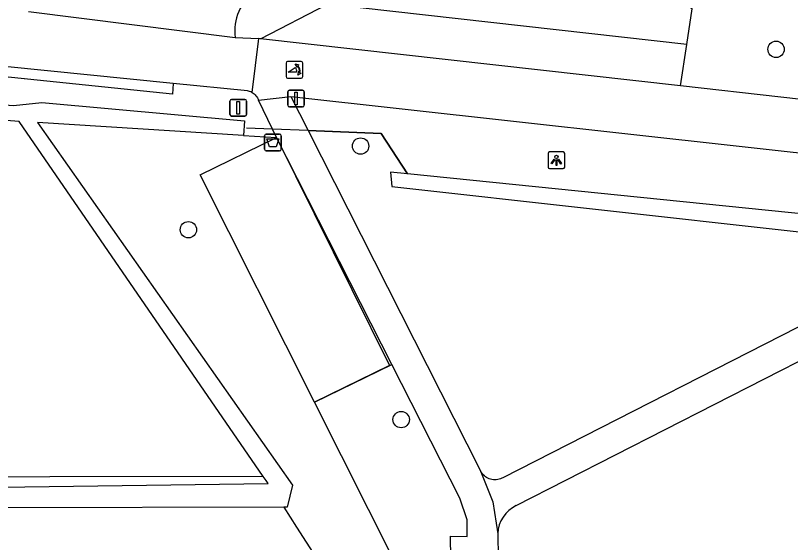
# Model space of a CAD drawing. Extents: x 160457 to 162082, y 388340 to 389736.
# Drawn here: x 161556 to 161602.22, y 388368.07 to 388399.49 of the extents above; entities that cross this region are included whole.
import ezdxf

# ---------------------------------------------------------------- set-up
doc = ezdxf.new("R2010")
doc.units = 0
for name, color, linetype in [('IMGEO_Afsluitpaal', 7, 'Continuous'), ('IMGEO_Afvalbak', 7, 'Continuous'), ('IMGEO_Berm_groen', 7, 'Continuous'), ('IMGEO_Boom', 7, 'Continuous'), ('IMGEO_Duiker', 7, 'Continuous'), ('IMGEO_Fietspad_gesloten', 7, 'Continuous'), ('IMGEO_Groenvoorziening', 7, 'Continuous'), ('IMGEO_Haag', 7, 'Continuous'), ('IMGEO_Hek', 7, 'Continuous'), ('IMGEO_Lichtpunt', 7, 'Continuous'), ('IMGEO_Poller', 7, 'Continuous'), ('IMGEO_Rijbaan_lokaal_gesloten', 7, 'Continuous'), ('IMGEO_Rijbaan_lokaal_halfverhard', 7, 'Continuous'), ('IMGEO_Rijbaan_lokaal_open', 7, 'Continuous'), ('IMGEO_Verkeersbordpaal', 7, 'Continuous'), ('IMGEO_Voetpad_halfverhard', 7, 'Continuous'), ('IMGEO_Voetpad_open', 7, 'Continuous'), ('IMGEO_Waterloop', 7, 'Continuous')]:
    doc.layers.add(name, color=color, linetype=linetype)

msp = doc.modelspace()

# ---------------------------------------------------------------- linework, layer by layer
at = {"layer": 'IMGEO_Afsluitpaal'}
for p, q in [((161572.237, 388394.14), (161572.237, 388394.94)), ((161572.237, 388394.94), (161572.237, 388394.14)), ((161572.337, 388395.04), (161573.127, 388395.04)), ((161573.127, 388395.04), (161572.337, 388395.04)), ((161573.227, 388394.94), (161573.227, 388394.14)), ((161573.227, 388394.14), (161573.227, 388394.94)), ((161573.127, 388394.04), (161572.337, 388394.04)), ((161572.337, 388394.04), (161573.127, 388394.04))]:
    msp.add_line(p, q, dxfattribs=at)
msp.add_lwpolyline([(161572.657, 388394.915), (161572.807, 388394.915), (161572.807, 388394.165), (161572.657, 388394.165), (161572.657, 388394.915)], dxfattribs=at)
for centre, start, end in [((161572.337, 388394.94), 90, 180), ((161572.337, 388394.94), 90, 180), ((161573.127, 388394.94), 0, 90), ((161573.127, 388394.94), 360, 90), ((161572.337, 388394.14), 180, 270), ((161572.337, 388394.14), 180, 270), ((161573.127, 388394.14), 270, 0), ((161573.127, 388394.14), 270, 0)]:
    msp.add_arc(centre, 0.1, start, end, dxfattribs=at)
at = {"layer": 'IMGEO_Afvalbak'}
for p, q in [((161570.958, 388392.418), (161571.748, 388392.418)), ((161571.748, 388392.418), (161570.958, 388392.418)), ((161570.858, 388391.518), (161570.858, 388392.318)), ((161570.858, 388392.318), (161570.858, 388391.518)), ((161571.848, 388392.318), (161571.848, 388391.518)), ((161571.848, 388391.518), (161571.848, 388392.318)), ((161571.748, 388391.418), (161570.958, 388391.418)), ((161570.958, 388391.418), (161571.748, 388391.418))]:
    msp.add_line(p, q, dxfattribs=at)
msp.add_lwpolyline([(161571.001, 388392.132), (161571.705, 388392.132), (161571.556, 388391.662), (161571.15, 388391.662), (161571.001, 388392.132)], dxfattribs=at)
for centre, start, end in [((161570.958, 388392.318), 90, 180), ((161570.958, 388392.318), 90, 180), ((161571.748, 388392.318), 0, 90), ((161571.748, 388392.318), 360, 90), ((161570.958, 388391.518), 180, 270), ((161570.958, 388391.518), 180, 270), ((161571.748, 388391.518), 270, 0), ((161571.748, 388391.518), 270, 0)]:
    msp.add_arc(centre, 0.1, start, end, dxfattribs=at)
at = {"layer": 'IMGEO_Berm_groen'}
for points in [[(161596.037, 388397.764), (161574.609, 388400.175)], [(161595.658, 388395.291), (161596.037, 388397.764)], [(161569.607, 388392.345), (161571.56, 388392.216)], [(161573.453, 388392.632), (161577.803, 388392.46), (161579.379, 388390.058)], [(161573.832, 388376.443), (161567.02, 388389.998), (161571.56, 388392.216)], [(161573.832, 388376.443), (161578.443, 388378.686)], [(161574.679, 388363.301), (161580.269, 388363.635), (161573.832, 388376.443)], [(161571.996, 388370.165), (161572.769, 388368.97), (161574.5, 388366.297), (161574.679, 388363.301)]]:
    msp.add_lwpolyline(points, dxfattribs=at)
at = {"layer": 'IMGEO_Boom'}
for centre in [(161601.362, 388397.476), (161576.582, 388391.705), (161566.313, 388386.717), (161579.003, 388375.393)]:
    msp.add_circle(centre, 0.489, dxfattribs=at)
at = {"layer": 'IMGEO_Duiker'}
msp.add_lwpolyline([(161579.379, 388390.058), (161577.803, 388392.46), (161573.453, 388392.632), (161571.32, 388392.716), (161569.779, 388392.777)], dxfattribs=at)
at = {"layer": 'IMGEO_Fietspad_gesloten'}
for points in [[(161570.606, 388398.11), (161570.499, 388398.122)], [(161595.658, 388395.291), (161570.606, 388398.11)], [(161613.619, 388393.27), (161595.658, 388395.291)], [(161570.103, 388394.901), (161570.169, 388394.861), (161570.231, 388394.814), (161570.288, 388394.763), (161570.34, 388394.706), (161570.387, 388394.645), (161570.429, 388394.581), (161570.465, 388394.512), (161570.494, 388394.441)], [(161570.494, 388394.441), (161572.42, 388394.67)], [(161572.42, 388394.67), (161605.795, 388390.97)]]:
    msp.add_lwpolyline(points, dxfattribs=at)
at = {"layer": 'IMGEO_Groenvoorziening'}
msp.add_lwpolyline([(161596.037, 388397.764), (161596.363, 388399.887), (161586.526, 388406.321)], dxfattribs=at)
at = {"layer": 'IMGEO_Haag'}
msp.add_lwpolyline([(161570.783, 388372), (161532.574, 388371.948)], dxfattribs=at)
at = {"layer": 'IMGEO_Hek'}
for points in [[(161573.832, 388376.443), (161567.02, 388389.998), (161571.56, 388392.216)], [(161571.56, 388392.216), (161578.315, 388378.622), (161573.832, 388376.443)]]:
    msp.add_lwpolyline(points, dxfattribs=at)
at = {"layer": 'IMGEO_Lichtpunt'}
for p, q in [((161587.764, 388391.264), (161587.764, 388390.457)), ((161587.764, 388391.264), (161587.764, 388390.457)), ((161588.666, 388391.359), (161587.858, 388391.359)), ((161588.666, 388391.359), (161587.858, 388391.359)), ((161588.76, 388390.457), (161588.76, 388391.264)), ((161588.76, 388390.457), (161588.76, 388391.264)), ((161587.858, 388390.363), (161588.666, 388390.363)), ((161587.858, 388390.363), (161588.666, 388390.363))]:
    msp.add_line(p, q, dxfattribs=at)
for points in [[(161588.138, 388390.928), (161588.177, 388390.9), (161587.989, 388390.638), (161587.951, 388390.665), (161588.138, 388390.928)], [(161588.24, 388390.88), (161588.287, 388390.88), (161588.287, 388390.558), (161588.24, 388390.558), (161588.24, 388390.88)], [(161588.35, 388390.9), (161588.388, 388390.927), (161588.575, 388390.665), (161588.536, 388390.637), (161588.35, 388390.9)]]:
    msp.add_lwpolyline(points, dxfattribs=at)
msp.add_circle((161588.263, 388391.062), 0.0994, dxfattribs=at)
for centre, start, end in [((161587.858, 388391.264), 90, 180), ((161587.858, 388391.264), 90, 180), ((161588.666, 388391.264), 0, 90), ((161588.666, 388391.264), 0, 90), ((161587.858, 388390.457), 180, 270), ((161587.858, 388390.457), 180, 270), ((161588.666, 388390.457), 270, 0), ((161588.666, 388390.457), 270, 360)]:
    msp.add_arc(centre, 0.0946, start, end, dxfattribs=at)
at = {"layer": 'IMGEO_Poller'}
for p, q in [((161572.136, 388396.66), (161572.136, 388395.853)), ((161572.136, 388396.66), (161572.136, 388395.853)), ((161573.038, 388396.755), (161572.23, 388396.755)), ((161573.038, 388396.755), (161572.23, 388396.755)), ((161573.132, 388395.853), (161573.132, 388396.66)), ((161573.132, 388395.853), (161573.132, 388396.66)), ((161572.23, 388395.758), (161573.038, 388395.758)), ((161572.23, 388395.758), (161573.038, 388395.758))]:
    msp.add_line(p, q, dxfattribs=at)
for points in [[(161572.815, 388396.484), (161572.803, 388396.411), (161572.678, 388396.616)], [(161572.678, 388396.616), (161572.909, 388396.55), (161572.838, 388396.518)], [(161572.771, 388396.111), (161572.258, 388396.111), (161572.688, 388396.386)], [(161572.831, 388395.939), (161572.897, 388396.17), (161572.927, 388396.102)], [(161572.963, 388396.075), (161573.035, 388396.064), (161572.831, 388395.939)]]:
    msp.add_lwpolyline(points, dxfattribs=at)
for centre, radius, start, end in [((161572.23, 388396.66), 0.0946, 90, 180), ((161572.23, 388396.66), 0.0946, 90, 180), ((161572.457, 388396.171), 0.476, 351.7527, 41.1691), ((161572.457, 388396.171), 0.516, 349.3569, 42.2912), ((161573.038, 388396.66), 0.0946, 0, 90), ((161573.038, 388396.66), 0.0946, 0, 90), ((161572.443, 388396.161), 0.332, 351.3247, 42.4854), ((161572.23, 388395.853), 0.0946, 180, 270), ((161572.23, 388395.853), 0.0946, 180, 270), ((161573.038, 388395.853), 0.0946, 270, 0), ((161573.038, 388395.853), 0.0946, 270, 0)]:
    msp.add_arc(centre, radius, start, end, dxfattribs=at)
at = {"layer": 'IMGEO_Rijbaan_lokaal_gesloten'}
for points in [[(161556.773, 388399.726), (161569.105, 388398.186)], [(161569.105, 388398.186), (161570.499, 388398.122)], [(161570.499, 388398.122), (161570.103, 388394.901)], [(161565.407, 388395.44), (161547.84, 388397.203)], [(161570.103, 388394.901), (161570.034, 388394.936), (161569.963, 388394.964), (161569.889, 388394.986), (161569.846, 388394.995), (161565.407, 388395.44)]]:
    msp.add_lwpolyline(points, dxfattribs=at)
at = {"layer": 'IMGEO_Rijbaan_lokaal_halfverhard'}
msp.add_lwpolyline([(161565.407, 388395.44), (161565.356, 388394.793), (161547.676, 388396.627)], dxfattribs=at)
at = {"layer": 'IMGEO_Rijbaan_lokaal_open'}
msp.add_arc((161571.879, 388398.595), 2.804, 123.8521, 188.3784, dxfattribs=at)
at = {"layer": 'IMGEO_Verkeersbordpaal'}
for p, q in [((161568.791, 388393.592), (161568.791, 388394.392)), ((161568.791, 388394.392), (161568.791, 388393.592)), ((161568.891, 388394.492), (161569.681, 388394.492)), ((161569.681, 388394.492), (161568.891, 388394.492)), ((161569.781, 388394.392), (161569.781, 388393.592)), ((161569.781, 388393.592), (161569.781, 388394.392)), ((161569.681, 388393.492), (161568.891, 388393.492)), ((161568.891, 388393.492), (161569.681, 388393.492))]:
    msp.add_line(p, q, dxfattribs=at)
msp.add_lwpolyline([(161569.211, 388394.367), (161569.361, 388394.367), (161569.361, 388393.617), (161569.211, 388393.617), (161569.211, 388394.367)], dxfattribs=at)
for centre, start, end in [((161568.891, 388394.392), 90, 180), ((161568.891, 388394.392), 90, 180), ((161569.681, 388394.392), 0, 90), ((161569.681, 388394.392), 360, 90), ((161568.891, 388393.592), 180, 270), ((161568.891, 388393.592), 180, 270), ((161569.681, 388393.592), 270, 0), ((161569.681, 388393.592), 270, 0)]:
    msp.add_arc(centre, 0.1, start, end, dxfattribs=at)
at = {"layer": 'IMGEO_Voetpad_halfverhard'}
for points in [[(161572.42, 388394.67), (161573.453, 388392.632)], [(161571.56, 388392.216), (161571.32, 388392.716), (161570.494, 388394.441)], [(161573.453, 388392.632), (161583.718, 388372.382)], [(161578.443, 388378.686), (161571.56, 388392.216)], [(161585.872, 388370.268), (161606.608, 388380.84), (161612.966, 388384.082), (161613.241, 388384.25), (161613.5, 388384.442), (161613.74, 388384.657), (161613.96, 388384.892), (161614.159, 388385.146), (161614.334, 388385.416), (161614.484, 388385.701), (161614.608, 388385.999), (161614.705, 388386.306), (161614.775, 388386.621), (161614.779, 388386.647), (161615.135, 388389.902)], [(161605.573, 388382.382), (161585.064, 388371.924), (161585.003, 388371.893), (161584.925, 388371.86), (161584.843, 388371.834), (161584.76, 388371.816), (161584.676, 388371.805), (161584.59, 388371.801), (161584.505, 388371.806), (161584.421, 388371.818), (161584.338, 388371.837), (161584.257, 388371.864), (161584.178, 388371.898), (161584.103, 388371.938), (161584.032, 388371.986), (161583.966, 388372.039), (161583.904, 388372.098), (161583.848, 388372.163), (161583.798, 388372.232), (161583.755, 388372.305), (161583.718, 388372.382)], [(161583.091, 388357.232), (161582.997, 388364.441), (161581.997, 388364.429), (161581.955, 388368.435), (161582.938, 388368.43), (161582.933, 388369.418), (161582.506, 388370.7), (161578.443, 388378.686)], [(161583.718, 388372.382), (161584.469, 388370.483), (161584.766, 388368.584)], [(161584.766, 388368.584), (161584.824, 388364.294)]]:
    msp.add_lwpolyline(points, dxfattribs=at)
msp.add_arc((161586.69, 388368.525), 1.925, 115.1553, 178.2533, dxfattribs=at)
at = {"layer": 'IMGEO_Voetpad_open'}
msp.add_lwpolyline([(161570.606, 388398.11), (161574.609, 388400.175)], dxfattribs=at)
at = {"layer": 'IMGEO_Waterloop'}
for points in [[(161546.876, 388394.834), (161555.88, 388394.132), (161557.563, 388394.296), (161569.651, 388393.218), (161569.607, 388392.345)], [(161570.783, 388372), (161556.219, 388393.168), (161546.757, 388393.88)], [(161569.607, 388392.345), (161557.316, 388393.113), (161572.517, 388371.492), (161572.198, 388370.165), (161571.996, 388370.165)], [(161579.379, 388390.058), (161578.377, 388390.16), (161578.441, 388389.305), (161602.748, 388386.587)], [(161602.748, 388386.587), (161603.454, 388386.508), (161603.465, 388387.598), (161579.379, 388390.058)], [(161479.559, 388371.345), (161500, 388371.132), (161512.135, 388371.005), (161519.089, 388371.261), (161536.237, 388371.116), (161571.067, 388371.583), (161570.948, 388371.76), (161570.783, 388372)], [(161571.996, 388370.165), (161555.136, 388370.138)]]:
    msp.add_lwpolyline(points, dxfattribs=at)

doc.saveas('drawing.dxf')
